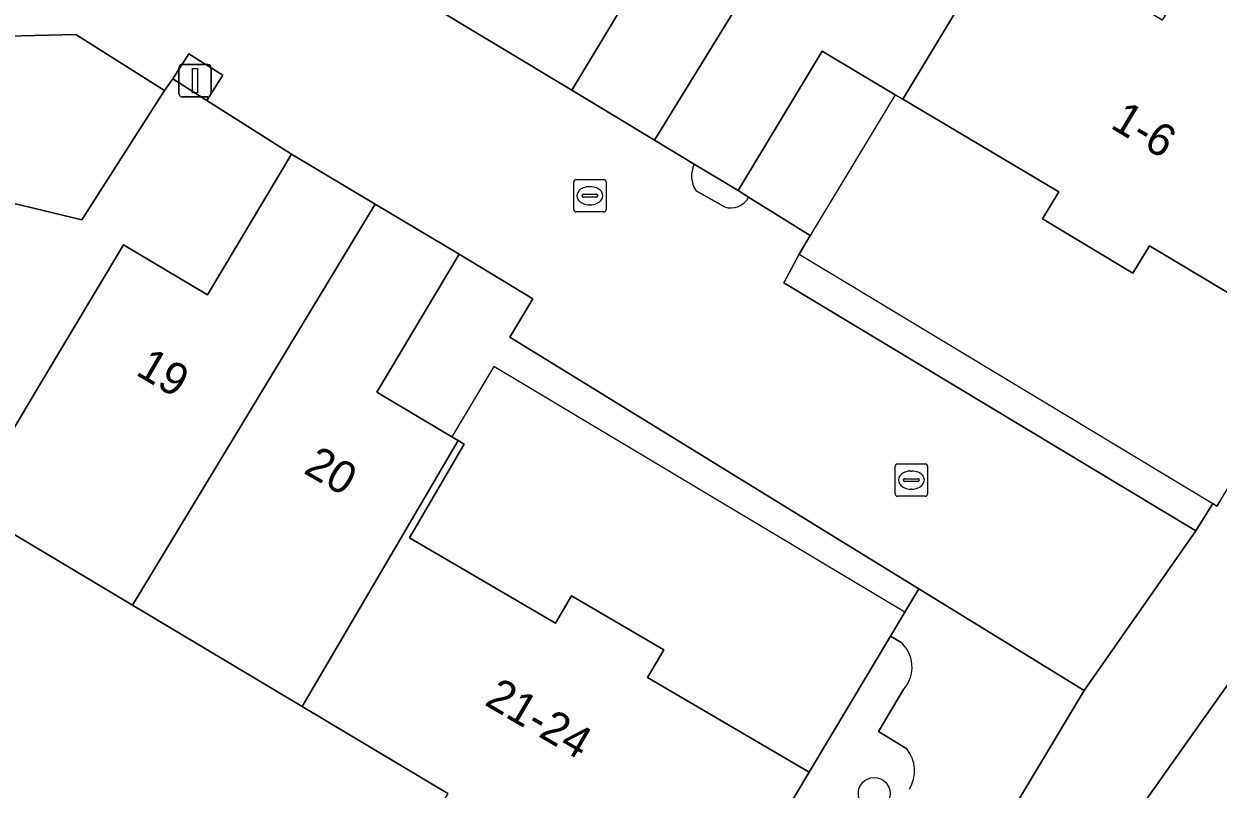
# Model space of a CAD drawing. Extents: x 158455 to 159797, y 387218 to 388672.
# Drawn here: x 159195.06 to 159231.95, y 388190.74 to 388214.39 of the extents above; entities that cross this region are included whole.
import ezdxf

# ---------------------------------------------------------------- set-up
doc = ezdxf.new("R2010")
doc.units = 0
for name, color, linetype in [('IMGEO_Boom', 7, 'Continuous'), ('IMGEO_Erf', 7, 'Continuous'), ('IMGEO_Kolk', 7, 'Continuous'), ('IMGEO_Lichtmast', 7, 'Continuous'), ('IMGEO_Pand', 7, 'Continuous'), ('IMGEO_Pand_nummerreeks', 7, 'Continuous'), ('IMGEO_Pand_overbouw', 7, 'Continuous'), ('IMGEO_Parkeervlak_open', 7, 'Continuous'), ('IMGEO_Rijbaan_lokaal_open', 7, 'Continuous'), ('IMGEO_Voetpad_open', 7, 'Continuous')]:
    doc.layers.add(name, color=color, linetype=linetype)

msp = doc.modelspace()

# ---------------------------------------------------------------- linework, layer by layer
at = {"layer": 'IMGEO_Boom'}
msp.add_circle((159221.323, 388190.61), 0.489, dxfattribs=at)
at = {"layer": 'IMGEO_Erf'}
for points in [[(159211.979, 388212.339), (159214.586, 388216.666), (159212.162, 388218.127), (159209.791, 388219.556), (159207.188, 388215.239)], [(159229.823, 388207.532), (159229.315, 388206.684), (159226.519, 388208.36), (159227.023, 388209.201), (159222.209, 388212.063), (159221.974, 388212.202), (159219.714, 388213.546), (159217.119, 388209.241), (159217.445, 388209.037), (159219.35, 388207.848), (159219.001, 388207.269), (159218.535, 388206.385), (159231.261, 388198.724), (159231.787, 388199.562), (159231.912, 388199.487), (159232.017, 388199.661), (159234.92, 388204.478)], [(159210.073, 388204.706), (159210.784, 388205.894), (159208.507, 388207.269), (159205.964, 388203.012), (159208.277, 388201.63), (159208.476, 388201.511), (159208.659, 388201.402), (159206.965, 388198.509), (159211.477, 388195.867), (159211.972, 388196.712), (159214.825, 388195.042), (159214.323, 388194.185), (159219.317, 388191.26), (159221.832, 388195.47), (159222.275, 388196.212), (159222.703, 388196.929)]]:
    msp.add_lwpolyline(points, close=True, dxfattribs=at)
msp.add_lwpolyline([(159208.152, 388190.601), (159203.654, 388193.288), (159198.408, 388196.422), (159193.304, 388199.471), (159195.574, 388203.271), (159198.137, 388207.563), (159200.73, 388206.014), (159203.328, 388210.362), (159200.705, 388212.025), (159199.66, 388212.687), (159199.402, 388212.327), (159196.847, 388208.334), (159193.3, 388209.19)], dxfattribs=at)
at = {"layer": 'IMGEO_Kolk'}
for p, q in [((159212.041, 388208.653), (159212.041, 388209.505)), ((159212.116, 388209.579), (159212.968, 388209.579)), ((159213.042, 388209.505), (159213.042, 388208.653)), ((159212.3, 388209.073), (159212.3, 388209.085)), ((159212.738, 388209.036), (159212.34, 388209.036)), ((159212.343, 388209.122), (159212.741, 388209.122)), ((159212.529, 388209.359), (159212.554, 388209.359)), ((159212.784, 388209.085), (159212.784, 388209.073)), ((159212.552, 388208.799), (159212.527, 388208.799)), ((159212.968, 388208.579), (159212.116, 388208.579)), ((159221.971, 388199.865), (159221.971, 388200.717)), ((159222.046, 388200.791), (159222.898, 388200.791)), ((159222.459, 388200.571), (159222.484, 388200.571)), ((159222.972, 388200.717), (159222.972, 388199.865)), ((159222.23, 388200.285), (159222.23, 388200.297)), ((159222.668, 388200.248), (159222.27, 388200.248)), ((159222.273, 388200.334), (159222.671, 388200.334)), ((159222.714, 388200.297), (159222.714, 388200.285)), ((159222.898, 388199.791), (159222.046, 388199.791)), ((159222.482, 388200.011), (159222.457, 388200.011))]:
    msp.add_line(p, q, dxfattribs=at)
for points in [[(159212.041, 388208.653), (159212.041, 388209.505)], [(159212.116, 388209.579), (159212.968, 388209.579)], [(159213.042, 388209.505), (159213.042, 388208.653)], [(159212.968, 388208.579), (159212.116, 388208.579)], [(159221.971, 388199.865), (159221.971, 388200.717)], [(159222.046, 388200.791), (159222.898, 388200.791)], [(159222.972, 388200.717), (159222.972, 388199.865)], [(159222.898, 388199.791), (159222.046, 388199.791)]]:
    msp.add_lwpolyline(points, dxfattribs=at)
for centre, radius, start, end in [((159212.118, 388209.503), 0.0765, 91.552, 178.448), ((159212.118, 388209.503), 0.0765, 91.552, 178.448), ((159212.966, 388209.503), 0.0765, 1.552, 88.448), ((159212.966, 388209.503), 0.0765, 1.552, 88.448), ((159212.34, 388209.082), 0.0403, 85.8775, 175.7526), ((159212.337, 388209.072), 0.0366, 178.938, 274.7102), ((159212.741, 388209.079), 0.043, 264.8664, 352.4533), ((159212.745, 388209.084), 0.0386, 1.7309, 96.639), ((159212.118, 388208.655), 0.0765, 181.552, 268.448), ((159212.118, 388208.655), 0.0765, 181.552, 268.448), ((159212.966, 388208.655), 0.0765, 271.552, 358.448), ((159212.966, 388208.655), 0.0765, 271.552, 358.448), ((159222.048, 388200.715), 0.0765, 91.552, 178.448), ((159222.048, 388200.715), 0.0765, 91.552, 178.448), ((159222.896, 388200.715), 0.0765, 1.552, 88.448), ((159222.896, 388200.715), 0.0765, 1.552, 88.448), ((159222.27, 388200.294), 0.0403, 85.8775, 175.7526), ((159222.267, 388200.284), 0.0366, 178.938, 274.7102), ((159222.671, 388200.291), 0.043, 264.8664, 352.4533), ((159222.675, 388200.296), 0.0386, 1.7309, 96.639), ((159222.048, 388199.867), 0.0765, 181.552, 268.448), ((159222.048, 388199.867), 0.0765, 181.552, 268.448), ((159222.896, 388199.867), 0.0765, 271.552, 358.448), ((159222.896, 388199.867), 0.0765, 271.552, 358.448)]:
    msp.add_arc(centre, radius, start, end, dxfattribs=at)
for centre, major_axis, ratio, start_param, end_param in [((159212.528, 388209.079), (-0.387, 0.002), 0.722429, 4.712389, 7.853982), ((159212.553, 388209.079), (-0.39, 0.002), 0.717154, 1.570796, 4.712389), ((159222.458, 388200.291), (-0.387, 0.002), 0.722429, 4.712389, 7.853982), ((159222.483, 388200.291), (-0.39, 0.002), 0.717154, 1.570796, 4.712389)]:
    msp.add_ellipse(centre, major_axis=major_axis, ratio=ratio, start_param=start_param, end_param=end_param, dxfattribs=at)
at = {"layer": 'IMGEO_Lichtmast'}
for p, q in [((159199.949, 388213.132), (159200.739, 388213.132)), ((159200.739, 388213.132), (159199.949, 388213.132)), ((159199.849, 388212.232), (159199.849, 388213.032)), ((159199.849, 388213.032), (159199.849, 388212.232)), ((159200.839, 388213.032), (159200.839, 388212.232)), ((159200.839, 388212.232), (159200.839, 388213.032)), ((159200.739, 388212.132), (159199.949, 388212.132)), ((159199.949, 388212.132), (159200.739, 388212.132))]:
    msp.add_line(p, q, dxfattribs=at)
msp.add_lwpolyline([(159200.269, 388213.007), (159200.419, 388213.007), (159200.419, 388212.257), (159200.269, 388212.257), (159200.269, 388213.007)], dxfattribs=at)
for centre, start, end in [((159199.949, 388213.032), 90, 180), ((159199.949, 388213.032), 90, 180), ((159200.739, 388213.032), 0, 90), ((159200.739, 388213.032), 360, 90), ((159199.949, 388212.232), 180, 270), ((159199.949, 388212.232), 180, 270), ((159200.739, 388212.232), 270, 0), ((159200.739, 388212.232), 270, 0)]:
    msp.add_arc(centre, 0.1, start, end, dxfattribs=at)
at = {"layer": 'IMGEO_Pand'}
for points in [[(159212.162, 388218.127), (159214.586, 388216.666), (159211.979, 388212.339), (159214.533, 388210.799), (159222.092, 388223.085), (159217.107, 388226.09)], [(159225.422, 388217.394), (159227.051, 388220.097), (159222.899, 388222.599), (159222.092, 388223.085), (159214.533, 388210.799), (159215.766, 388210.056), (159217.119, 388209.241), (159219.714, 388213.546), (159221.974, 388212.202), (159222.209, 388212.063)], [(159233.238, 388212.683), (159234.536, 388214.836), (159231.516, 388216.656), (159230.218, 388214.504), (159225.552, 388217.316), (159225.422, 388217.394), (159222.209, 388212.063), (159227.023, 388209.201), (159226.519, 388208.36), (159229.315, 388206.684), (159229.823, 388207.532), (159234.92, 388204.478), (159235.135, 388204.835), (159238.1, 388209.752)], [(159198.408, 388196.422), (159205.913, 388208.818), (159203.328, 388210.362), (159200.73, 388206.014), (159198.137, 388207.563), (159195.574, 388203.271), (159193.304, 388199.471)], [(159203.654, 388193.288), (159208.476, 388201.511), (159208.277, 388201.63), (159205.964, 388203.012), (159208.507, 388207.269), (159205.913, 388208.818), (159198.408, 388196.422)], [(159203.654, 388193.288), (159208.152, 388190.601), (159206.876, 388188.464), (159209.919, 388186.646), (159211.233, 388188.847), (159216.129, 388185.923), (159219.317, 388191.26), (159214.323, 388194.185), (159214.825, 388195.042), (159211.972, 388196.712), (159211.477, 388195.867), (159206.965, 388198.509), (159208.659, 388201.402), (159208.476, 388201.511)]]:
    msp.add_lwpolyline(points, close=True, dxfattribs=at)
at = {"layer": 'IMGEO_Pand_overbouw'}
for points in [[(159234.92, 388204.478), (159229.823, 388207.532), (159229.315, 388206.684), (159226.519, 388208.36), (159227.023, 388209.201), (159222.209, 388212.063), (159221.974, 388212.202), (159219.35, 388207.848), (159219.001, 388207.269), (159231.787, 388199.562), (159231.912, 388199.487), (159232.017, 388199.661)], [(159208.476, 388201.511), (159208.659, 388201.402), (159206.965, 388198.509), (159211.477, 388195.867), (159211.972, 388196.712), (159214.825, 388195.042), (159214.323, 388194.185), (159219.317, 388191.26), (159221.832, 388195.47), (159222.275, 388196.212), (159209.572, 388203.799), (159208.277, 388201.63)]]:
    msp.add_lwpolyline(points, close=True, dxfattribs=at)
at = {"layer": 'IMGEO_Parkeervlak_open'}
msp.add_lwpolyline([(159199.402, 388212.327), (159196.662, 388214.057), (159193.274, 388213.983), (159193.3, 388209.19), (159196.847, 388208.334)], close=True, dxfattribs=at)
for points in [[(159220.653, 388189.423), (159213.99, 388178.269), (159217.711, 388175.978), (159217.892, 388175.855), (159225.134, 388187.978), (159224.55, 388188.337), (159227.806, 388193.788), (159222.703, 388196.929), (159222.275, 388196.212), (159221.832, 388195.47), (159222.128, 388195.288)], [(159222.244, 388193.839), (159221.458, 388192.522), (159222.332, 388191.984)]]:
    msp.add_lwpolyline(points, dxfattribs=at)
for centre, radius, start, end in [((159221.475, 388194.507), 1.019, 319.0495, 50.1046), ((159221.502, 388191.307), 1.071, 327.9624, 39.2075)]:
    msp.add_arc(centre, radius, start, end, dxfattribs=at)
at = {"layer": 'IMGEO_Rijbaan_lokaal_open'}
for points in [[(159215.766, 388210.056), (159214.533, 388210.799), (159211.979, 388212.339), (159207.188, 388215.239), (159204.561, 388216.822), (159201.973, 388218.382), (159199.821, 388219.618), (159200.068, 388220.079), (159172.357, 388236.946), (159172.957, 388237.849), (159170.382, 388239.402), (159167.947, 388241.642), (159165.512, 388242.467), (159163.973, 388239.926), (159156.354, 388241.321), (159155.803, 388238.684), (159157.231, 388238.74), (159159.529, 388238.614), (159161.701, 388238.348)], [(159245.384, 388214.25), (159237.201, 388201.629), (159234.255, 388197.027), (159232.222, 388193.943), (159230.82, 388191.957), (159228.217, 388188.284), (159226.414, 388185.719), (159222.908, 388180.379), (159221.796, 388178.752), (159218.661, 388173.591), (159208.986, 388157.522)], [(159230.82, 388191.957), (159232.222, 388193.943), (159234.255, 388197.027), (159237.201, 388201.629), (159245.384, 388214.25)], [(159193.274, 388213.983), (159196.662, 388214.057), (159199.402, 388212.327), (159199.66, 388212.687), (159200.154, 388213.467), (159201.199, 388212.804), (159200.705, 388212.025), (159203.328, 388210.362), (159205.913, 388208.818), (159208.507, 388207.269), (159210.784, 388205.894), (159210.073, 388204.706), (159222.703, 388196.929), (159227.806, 388193.788), (159231.261, 388198.724), (159218.535, 388206.385), (159219.001, 388207.269), (159219.35, 388207.848), (159217.445, 388209.037)], [(159216.702, 388208.732), (159215.82, 388209.229)], [(159232.017, 388199.661), (159231.912, 388199.487), (159231.787, 388199.562), (159231.261, 388198.724), (159227.806, 388193.788), (159224.55, 388188.337), (159225.134, 388187.978), (159217.892, 388175.855)], [(159208.986, 388157.522), (159218.661, 388173.591), (159221.796, 388178.752), (159222.908, 388180.379), (159226.414, 388185.719), (159228.217, 388188.284), (159230.82, 388191.957)]]:
    msp.add_lwpolyline(points, dxfattribs=at)
for centre, radius, start, end in [((159216.53, 388209.691), 0.847, 154.4527, 213.0191), ((159216.896, 388209.318), 0.617, 251.6915, 332.9446)]:
    msp.add_arc(centre, radius, start, end, dxfattribs=at)
at = {"layer": 'IMGEO_Voetpad_open'}
msp.add_lwpolyline([(159200.705, 388212.025), (159201.199, 388212.804), (159200.154, 388213.467), (159199.66, 388212.687)], close=True, dxfattribs=at)
for points in [[(159217.445, 388209.037), (159217.119, 388209.241), (159215.766, 388210.056)], [(159215.82, 388209.229), (159216.702, 388208.732)], [(159222.128, 388195.288), (159221.832, 388195.47), (159219.317, 388191.26), (159216.129, 388185.923), (159212.226, 388179.39), (159211.415, 388178.032), (159216.953, 388174.693), (159215.764, 388172.692), (159216.055, 388172.513)], [(159222.332, 388191.984), (159221.458, 388192.522), (159222.244, 388193.839)]]:
    msp.add_lwpolyline(points, dxfattribs=at)
for centre, radius, start, end in [((159216.53, 388209.691), 0.847, 154.4527, 213.0191), ((159216.896, 388209.318), 0.617, 251.6915, 332.9446), ((159221.475, 388194.507), 1.019, 319.0495, 50.1046), ((159221.502, 388191.307), 1.071, 327.9624, 39.2075)]:
    msp.add_arc(centre, radius, start, end, dxfattribs=at)

# ---------------------------------------------------------------- texts
at = {"layer": 'IMGEO_Pand_nummerreeks'}
for s, rotation, p in [('1-6', 329.1749, (159228.584, 388211.194)), ('19', 329.6495, (159198.476, 388203.564)), ('20', 329.6495, (159203.661, 388200.529)), ('21-24', 329.5927, (159209.251, 388193.364))]:
    msp.add_text(s, height=1, rotation=rotation, dxfattribs=at).set_placement(p)

doc.saveas('drawing.dxf')
